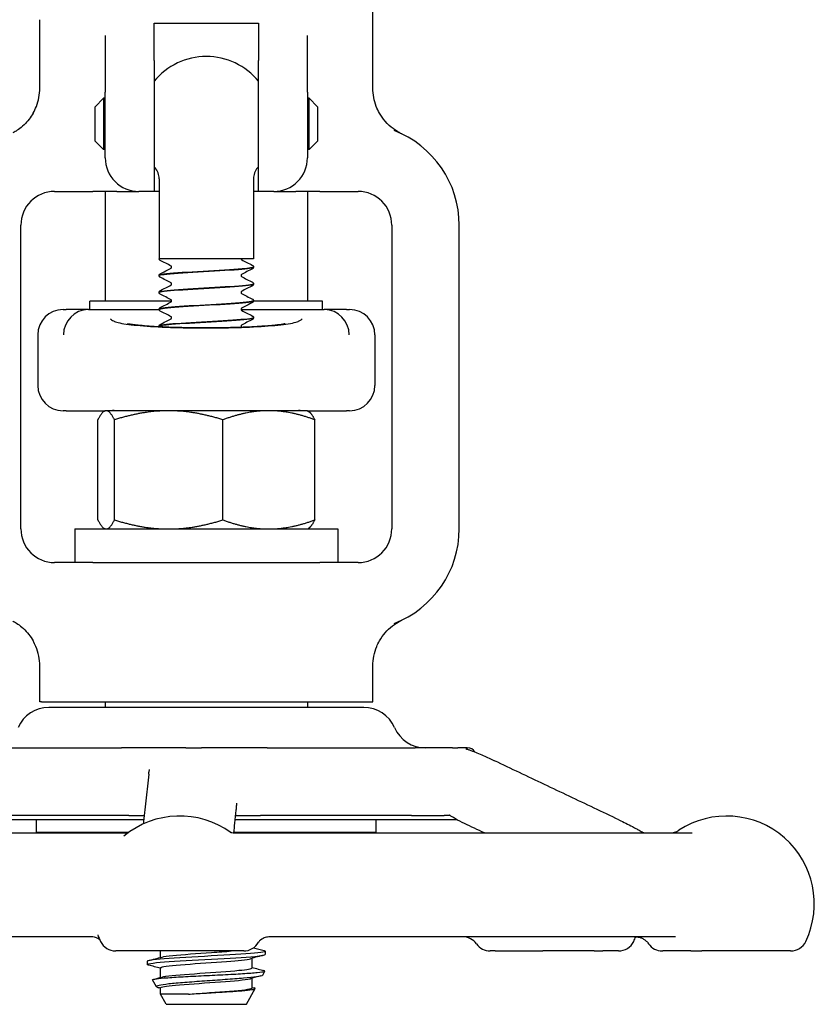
# Model space of a CAD drawing. Header units: inches. Extents: x 5 to 1128, y -85 to 748.
# Tile 640 of 656: x 658.09 to 661.03, y 575.55 to 579.2. Entities that reach past the tile are written whole.
import ezdxf

# ---------------------------------------------------------------- set-up
doc = ezdxf.new("R2010")
doc.units = ezdxf.units.IN
doc.header["$LTSCALE"] = 32
doc.header["$MEASUREMENT"] = 0
doc.layers.add('Visible (ANSI)', color=7, linetype='Continuous', lineweight=30)

msp = doc.modelspace()

# ---------------------------------------------------------------- linework, layer by layer
at = {"layer": 'Visible (ANSI)'}
for p, q in [((659.39813, 578.94732), (659.39813, 579.37455)), ((658.16313, 578.94732), (658.16313, 579.20103)), ((658.58688, 579.0497), (658.58688, 579.18785)), ((658.58688, 579.18785), (658.97438, 579.18785)), ((658.97438, 579.18785), (658.97438, 579.0497)), ((658.40563, 579.14189), (658.40563, 578.93224)), ((659.15563, 578.93224), (659.15563, 579.14189)), ((658.58688, 579.0497), (658.58688, 578.56478)), ((658.97438, 578.56478), (658.97438, 579.0497)), ((658.36813, 578.87853), (658.39938, 578.90978)), ((658.39938, 578.90978), (658.39938, 578.71978)), ((658.40563, 578.90978), (658.39938, 578.90978)), ((658.40563, 578.68978), (658.40563, 578.93224)), ((659.15563, 578.93224), (659.15563, 578.68978)), ((659.16188, 578.90978), (659.15563, 578.90978)), ((659.16188, 578.71978), (659.16188, 578.90978)), ((659.19313, 578.87853), (659.16188, 578.90978)), ((658.36813, 578.75103), (658.36813, 578.87853)), ((659.19313, 578.87853), (659.19313, 578.75103)), ((658.36813, 578.75103), (658.39938, 578.71978)), ((658.40563, 578.71978), (658.39938, 578.71978)), ((659.16188, 578.71978), (659.15563, 578.71978)), ((659.19313, 578.75103), (659.16188, 578.71978)), ((658.60563, 578.61168), (658.60563, 578.31478)), ((658.95563, 578.61168), (658.95563, 578.31478)), ((658.21813, 578.56478), (658.36005, 578.56478)), ((658.44898, 578.56478), (658.36005, 578.56478)), ((658.40563, 578.56478), (658.40563, 578.15853)), ((658.44898, 578.56478), (658.53063, 578.56478)), ((658.58688, 578.56478), (658.53063, 578.56478)), ((658.60563, 578.56478), (658.58688, 578.56478)), ((658.97438, 578.56478), (658.95563, 578.56478)), ((659.03063, 578.56478), (658.97438, 578.56478)), ((659.03063, 578.56478), (659.11228, 578.56478)), ((659.20122, 578.56478), (659.11228, 578.56478)), ((659.15563, 578.56478), (659.15563, 578.15853)), ((659.20122, 578.56478), (659.34313, 578.56478)), ((658.09313, 577.31478), (658.09313, 578.43978)), ((659.46813, 578.43978), (659.46813, 577.31478)), ((659.71813, 577.31478), (659.71813, 578.43978)), ((658.95563, 578.31478), (658.60563, 578.31478)), ((658.95563, 578.28484), (658.95563, 578.28422)), ((658.60563, 578.25356), (658.60563, 578.25293)), ((658.95563, 578.22227), (658.95563, 578.22165)), ((658.60563, 578.19099), (658.60563, 578.19037)), ((658.65189, 578.15853), (658.34938, 578.15853)), ((658.34938, 578.12728), (658.34938, 578.15853)), ((659.21188, 578.15853), (658.95558, 578.15853)), ((658.95563, 578.15971), (658.95563, 578.15909)), ((659.21188, 578.12728), (659.21188, 578.15853)), ((658.24938, 578.12728), (658.2608, 578.12728)), ((658.34351, 578.12728), (658.2608, 578.12728)), ((658.34351, 578.12728), (658.60568, 578.12728)), ((658.60563, 578.12843), (658.60563, 578.12781)), ((658.90938, 578.12728), (659.21776, 578.12728)), ((658.95563, 578.09715), (658.95563, 578.09653)), ((659.30046, 578.12728), (659.21776, 578.12728)), ((659.30046, 578.12728), (659.31188, 578.12728)), ((658.60563, 578.06587), (658.60563, 578.06525)), ((658.15563, 578.03353), (658.15563, 577.84603)), ((659.40563, 578.03353), (659.40563, 577.84603)), ((658.2608, 577.75228), (658.24938, 577.75228)), ((658.2608, 577.75228), (658.40563, 577.75228)), ((658.40563, 577.75228), (658.40182, 577.75008)), ((658.40941, 577.75228), (658.40563, 577.75228)), ((658.64097, 577.75228), (658.40941, 577.75228)), ((658.43904, 577.75267), (659.12222, 577.75267)), ((658.60563, 577.75267), (658.60563, 577.75243)), ((659.01219, 577.75228), (658.64097, 577.75228)), ((659.15563, 577.75228), (659.01219, 577.75228)), ((659.15563, 577.75228), (659.30046, 577.75228)), ((659.15563, 577.75228), (659.15944, 577.75008)), ((659.31188, 577.75228), (659.30046, 577.75228)), ((658.37877, 577.34777), (658.37877, 577.71879)), ((658.44004, 577.34777), (658.44004, 577.71879)), ((658.8419, 577.34777), (658.8419, 577.71879)), ((659.18249, 577.34777), (659.18249, 577.71879)), ((658.29313, 577.31478), (658.40477, 577.31478)), ((658.29313, 577.31478), (658.29313, 577.18978)), ((658.40563, 577.31428), (658.40182, 577.31648)), ((658.40563, 577.31428), (658.40941, 577.31428)), ((658.40941, 577.31428), (658.64097, 577.31428)), ((658.64097, 577.31428), (659.01219, 577.31428)), ((659.01219, 577.31428), (659.15563, 577.31428)), ((659.15563, 577.31428), (659.15944, 577.31648)), ((659.1565, 577.31478), (659.26813, 577.31478)), ((659.26813, 577.31478), (659.26813, 577.18978)), ((658.36005, 577.18978), (658.21813, 577.18978)), ((658.36005, 577.18978), (659.20122, 577.18978)), ((659.34313, 577.18978), (659.20122, 577.18978)), ((658.16313, 576.67328), (658.16313, 576.80724)), ((659.39813, 576.67328), (659.39813, 576.80724)), ((658.16959, 576.67328), (658.16313, 576.67328)), ((658.16959, 576.67328), (658.17722, 576.67328)), ((658.17722, 576.67328), (659.38404, 576.67328)), ((658.40563, 576.67328), (658.40563, 576.65328)), ((659.15563, 576.67328), (659.15563, 576.65328)), ((659.38404, 576.67328), (659.39168, 576.67328)), ((659.39168, 576.67328), (659.39813, 576.67328)), ((659.36396, 576.65328), (658.19733, 576.65328)), ((657.95449, 576.50328), (658.46578, 576.50328)), ((658.70414, 576.50328), (658.46578, 576.50328)), ((658.70414, 576.50328), (658.76277, 576.50328)), ((659.0065, 576.50328), (658.76277, 576.50328)), ((659.0065, 576.50328), (659.55465, 576.50328)), ((659.69259, 576.50328), (659.55465, 576.50328)), ((659.69259, 576.50328), (659.71338, 576.50328)), ((659.74637, 576.50328), (659.71338, 576.50328)), ((659.74637, 576.50328), (659.74938, 576.50328)), ((657.84313, 576.23765), (658.54903, 576.23765)), ((658.49353, 576.25328), (657.97161, 576.25328)), ((658.49353, 576.25328), (657.97161, 576.25328)), ((658.15071, 576.19041), (658.15071, 576.23765)), ((658.49353, 576.25328), (658.55072, 576.25328)), ((658.88672, 576.23765), (659.70926, 576.23765)), ((658.88839, 576.25328), (658.98114, 576.25328)), ((659.54069, 576.25328), (658.98114, 576.25328)), ((659.54069, 576.25328), (658.98114, 576.25328)), ((659.41055, 576.19041), (659.41055, 576.23765)), ((659.54069, 576.25328), (659.662, 576.25328)), ((656.90213, 576.18828), (658.48283, 576.18828)), ((658.15071, 576.19041), (658.49331, 576.19041)), ((658.43688, 576.19041), (658.43688, 576.18978)), ((658.49242, 576.18978), (658.43688, 576.18978)), ((658.45139, 576.18828), (658.45427, 576.18978)), ((659.12438, 576.18978), (658.88156, 576.18978)), ((658.88162, 576.19041), (659.41055, 576.19041)), ((658.88688, 576.18828), (660.58153, 576.18828)), ((659.10548, 576.18978), (659.1026, 576.18828)), ((659.12438, 576.19041), (659.12438, 576.18978)), ((658.35451, 575.80328), (656.95286, 575.80328)), ((660.51956, 575.80328), (659.01685, 575.80328)), ((658.91913, 575.75078), (658.4448, 575.75078)), ((658.61063, 575.72697), (658.61063, 575.75078)), ((658.91913, 575.75078), (658.91921, 575.75078)), ((658.99938, 575.74989), (658.99938, 575.73803)), ((659.85166, 575.75078), (659.83271, 575.75078)), ((659.85166, 575.75078), (660.02801, 575.75078)), ((660.21864, 575.75078), (660.02801, 575.75078)), ((660.21864, 575.75078), (660.25049, 575.75078)), ((660.30854, 575.75078), (660.25049, 575.75078)), ((660.4711, 575.75078), (660.47285, 575.75078)), ((660.57635, 575.75078), (660.47285, 575.75078)), ((660.57635, 575.75078), (660.61696, 575.75078)), ((660.94662, 575.75078), (660.61696, 575.75078)), ((658.56188, 575.71282), (658.56188, 575.70096)), ((658.61063, 575.65283), (658.61063, 575.68836)), ((658.95063, 575.68836), (658.95063, 575.72389)), ((658.98956, 575.66135), (658.99775, 575.67617)), ((658.59562, 575.6181), (658.58144, 575.64374)), ((658.95063, 575.61422), (658.95063, 575.64975)), ((658.61063, 575.59095), (658.61063, 575.61422)), ((658.71428, 575.59095), (658.61063, 575.59095)), ((658.63146, 575.55328), (658.61063, 575.59095)), ((658.9298, 575.55328), (658.96189, 575.6113)), ((658.63146, 575.55328), (658.9298, 575.55328))]:
    msp.add_line(p, q, dxfattribs=at)
for centre, radius, start, end in [((658.78063, 578.81478), 0.25, 39.19497, 140.80503), ((659.34313, 578.43978), 0.375, 0, 69.10429), ((658.53063, 578.68978), 0.125, 180, 270), ((659.03063, 578.68978), 0.125, 270, 0), ((658.78063, 578.81478), 0.25, 219.19497, 220.5358), ((658.54313, 578.61168), 0.0625, 0, 40.5358), ((659.01813, 578.61168), 0.0625, 139.4642, 180), ((658.78063, 578.81478), 0.25, 319.4642, 320.80503), ((658.21813, 578.43978), 0.125, 90, 180), ((659.34313, 578.43978), 0.125, 0, 90), ((658.24938, 578.03353), 0.09375, 90, 180), ((659.31188, 578.03353), 0.09375, 0, 90), ((658.24938, 577.84603), 0.09375, 180, 270), ((659.31188, 577.84603), 0.09375, 270, 0), ((658.21813, 577.31478), 0.125, 180, 270), ((659.34313, 577.31478), 0.125, 270, 0), ((659.34313, 577.31478), 0.375, 290.89571, 0), ((658.19726, 576.52828), 0.125, 90, 156.42182), ((659.364, 576.52828), 0.125, 23.57818, 90), ((659.59313, 576.62828), 0.125, 203.57818, 270), ((659.74938, 576.47203), 0.03125, 30.66159, 90), ((658.68197, 575.92578), 0.325, 54.08441, 129.50864), ((660.70945, 575.92578), 0.325, 334.62307, 122.99589), ((660.49843, 576.25078), 0.0625, 270, 302.99589), ((658.68197, 575.92578), 0.325, 200.67071, 205.37693), ((659.73088, 575.74078), 0.0625, 35.45054, 90), ((660.07137, 575.92578), 0.325, 334.62307, 337.8564), ((658.4448, 575.81328), 0.0625, 205.37693, 270), ((658.91921, 575.81328), 0.0625, 270, 331.08084), ((659.83271, 575.81328), 0.0625, 215.45054, 270), ((660.30854, 575.81328), 0.0625, 270, 334.62307), ((660.4711, 575.81328), 0.0625, 214.46729, 270), ((660.94662, 575.81328), 0.0625, 270, 334.62307)]:
    msp.add_arc(centre, radius, start, end, dxfattribs=at)
for centre, major_axis, ratio, start_param, end_param in [((658.34264, 578.03353), (-0.01834, -0.09202), 0.976791, 3.3518573, 4.9046798), ((658.56934, 578.03353), (-0.24503, 0.08795), 0.1325254, 5.9294735, 5.9474474), ((658.99193, 578.03353), (0.24503, 0.08795), 0.1325254, 0.3357379, 0.3537118), ((659.21862, 578.03353), (-0.01834, 0.09202), 0.976791, 4.5200982, 6.0729206)]:
    msp.add_ellipse(centre, major_axis=major_axis, ratio=ratio, start_param=start_param, end_param=end_param, dxfattribs=at)
for points, knots in [([(658.13873, 578.85483), (658.14329, 578.86287), (658.14726, 578.87124), (658.15888, 578.90141), (658.16313, 578.92427), (658.16313, 578.94732)], [0.29103261, 0.29103261, 0.29103261, 0.29103261, 0.36171436, 0.36171436, 0.53738428, 0.53738428, 0.53738428, 0.53738428]), ([(659.42253, 578.85483), (659.41798, 578.86287), (659.41401, 578.87124), (659.40238, 578.90141), (659.39813, 578.92427), (659.39813, 578.94732)], [0.29103261, 0.29103261, 0.29103261, 0.29103261, 0.36171436, 0.36171436, 0.53738428, 0.53738428, 0.53738428, 0.53738428]), ([(658.13873, 578.85483), (658.12964, 578.8388), (658.11823, 578.8242), (658.09027, 578.79758), (658.07653, 578.78901), (658.06659, 578.78335), (658.065, 578.78249), (658.06371, 578.7818)], [0, 0, 0, 0, 0.14044728, 0.14044728, 0.29472543, 0.29472543, 0.32889511, 0.32889511, 0.32889511, 0.32889511]), ([(659.49755, 578.7818), (659.4966, 578.78231), (659.49566, 578.78282), (659.48508, 578.78866), (659.46358, 578.80152), (659.4353, 578.83464), (659.42843, 578.84444), (659.42253, 578.85483)], [0.01027275, 0.01027275, 0.01027275, 0.01027275, 0.01655356, 0.01655356, 0.11390533, 0.11390533, 0.15067112, 0.15067112, 0.15067112, 0.15067112]), ([(659.5048, 578.77814), (659.50471, 578.77819), (659.50461, 578.77823), (659.50213, 578.77942), (659.49981, 578.7806), (659.49755, 578.7818)], [-0.369912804, -0.369912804, -0.369912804, -0.369912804, -0.369497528, -0.369497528, -0.358790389, -0.358790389, -0.358790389, -0.358790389]), ([(658.60984, 578.30946), (658.60917, 578.30982), (658.60846, 578.31024), (658.6073, 578.31138), (658.60688, 578.31187), (658.60615, 578.31312), (658.60584, 578.31392), (658.6057, 578.31478)], [0, 0, 0, 0, 0.023435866, 0.023435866, 0.035520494, 0.035520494, 0.047958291, 0.047958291, 0.047958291, 0.047958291]), ([(658.9094, 578.31478), (658.90963, 578.31368), (658.91019, 578.31289), (658.91088, 578.31215), (658.91107, 578.31205), (658.91112, 578.31202), (658.91112, 578.31202), (658.91112, 578.31202)], [0, 0, 0, 0, 0.019585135, 0.019585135, 0.03717489, 0.03717489, 0.039574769, 0.039574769, 0.039574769, 0.039574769]), ([(658.60597, 578.25291), (658.6059, 578.25447), (658.61209, 578.25604), (658.62453, 578.2576), (658.649, 578.26068), (658.69704, 578.26376), (658.75035, 578.26684), (658.80345, 578.26991), (658.86053, 578.27298), (658.89996, 578.27605), (658.93497, 578.27877), (658.95536, 578.28149), (658.95559, 578.28422)], [94.2450706, 94.2450706, 94.2450706, 94.2450706, 94.7168163, 94.7168163, 94.7168163, 95.6446581, 95.6446581, 95.6446581, 96.5689115, 96.5689115, 96.5689115, 97.3893723, 97.3893723, 97.3893723, 97.3893723]), ([(658.95547, 578.28486), (658.95532, 578.28249), (658.94036, 578.28012), (658.91312, 578.27775), (658.8777, 578.27466), (658.8224, 578.27158), (658.76833, 578.2685), (658.71428, 578.26541), (658.66276, 578.26233), (658.63345, 578.25925), (658.61541, 578.25735), (658.60605, 578.25545), (658.60593, 578.25356)], [-103.6752666, -103.6752666, -103.6752666, -103.6752666, -102.9605503, -102.9605503, -102.9605503, -102.0313957, -102.0313957, -102.0313957, -101.1024988, -101.1024988, -101.1024988, -100.5309649, -100.5309649, -100.5309649, -100.5309649]), ([(658.65197, 578.28453), (658.65197, 578.28573), (658.65147, 578.28685), (658.65067, 578.28793), (658.65039, 578.28814), (658.65018, 578.28829), (658.65015, 578.28831), (658.65015, 578.28831)], [0, 0, 0, 0, 0.02017106, 0.02017106, 0.036592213, 0.036592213, 0.045399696, 0.045399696, 0.045399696, 0.045399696]), ([(658.65017, 578.28075), (658.65024, 578.28079), (658.65041, 578.2809), (658.65092, 578.28144), (658.65123, 578.28182), (658.65176, 578.28296), (658.65197, 578.28374), (658.65197, 578.28453)], [0.008751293, 0.008751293, 0.008751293, 0.008751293, 0.024017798, 0.024017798, 0.03673453, 0.03673453, 0.049915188, 0.049915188, 0.049915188, 0.049915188]), ([(658.95142, 578.29087), (658.95214, 578.29049), (658.9529, 578.29004), (658.95414, 578.28876), (658.95458, 578.28819), (658.95532, 578.28674), (658.95559, 578.28581), (658.95563, 578.28486)], [0, 0, 0, 0, 0.024898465, 0.024898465, 0.037820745, 0.037820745, 0.051208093, 0.051208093, 0.051208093, 0.051208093]), ([(658.95563, 578.28419), (658.95557, 578.28291), (658.95509, 578.28171), (658.95399, 578.28005), (658.9534, 578.27951), (658.95236, 578.2787), (658.95188, 578.27842), (658.95142, 578.27818)], [0, 0, 0, 0, 0.017960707, 0.017960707, 0.035135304, 0.035135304, 0.051182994, 0.051182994, 0.051182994, 0.051182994]), ([(658.60563, 578.25358), (658.60569, 578.25486), (658.60617, 578.25606), (658.60727, 578.25772), (658.60787, 578.25826), (658.60891, 578.25907), (658.60938, 578.25935), (658.60984, 578.25959)], [0, 0, 0, 0, 0.017960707, 0.017960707, 0.035135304, 0.035135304, 0.051182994, 0.051182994, 0.051182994, 0.051182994]), ([(658.60984, 578.2469), (658.60913, 578.24728), (658.60837, 578.24773), (658.60712, 578.24901), (658.60668, 578.24958), (658.60595, 578.25103), (658.60568, 578.25196), (658.60563, 578.25291)], [0, 0, 0, 0, 0.024898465, 0.024898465, 0.037820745, 0.037820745, 0.051208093, 0.051208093, 0.051208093, 0.051208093]), ([(658.91111, 578.25703), (658.91108, 578.25701), (658.9109, 578.25691), (658.91035, 578.25633), (658.91004, 578.25595), (658.9095, 578.25481), (658.9093, 578.25403), (658.9093, 578.25324)], [0.006616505, 0.006616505, 0.006616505, 0.006616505, 0.024017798, 0.024017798, 0.03673453, 0.03673453, 0.049915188, 0.049915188, 0.049915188, 0.049915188]), ([(658.9093, 578.25324), (658.9093, 578.25204), (658.9098, 578.25092), (658.91059, 578.24984), (658.91088, 578.24963), (658.91108, 578.24948), (658.91112, 578.24946), (658.91112, 578.24946)], [0, 0, 0, 0, 0.02017106, 0.02017106, 0.036592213, 0.036592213, 0.045399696, 0.045399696, 0.045399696, 0.045399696]), ([(658.60583, 578.19034), (658.60571, 578.19114), (658.60725, 578.19194), (658.61054, 578.19274), (658.6233, 578.19582), (658.66201, 578.19891), (658.71187, 578.20199), (658.76163, 578.20507), (658.8213, 578.20815), (658.86815, 578.21123), (658.91491, 578.2143), (658.9478, 578.21737), (658.95434, 578.22044), (658.9552, 578.22085), (658.9556, 578.22125), (658.95557, 578.22165)], [87.9618853, 87.9618853, 87.9618853, 87.9618853, 88.2020629, 88.2020629, 88.2020629, 89.131595, 89.131595, 89.131595, 90.0591077, 90.0591077, 90.0591077, 90.9847722, 90.9847722, 90.9847722, 91.106187, 91.106187, 91.106187, 91.106187]), ([(658.95563, 578.2223), (658.95563, 578.22229), (658.95563, 578.22228), (658.95563, 578.22227), (658.95564, 578.2192), (658.92889, 578.21612), (658.88559, 578.21304), (658.8423, 578.20996), (658.78349, 578.20688), (658.73157, 578.2038), (658.67965, 578.20073), (658.63584, 578.19765), (658.61682, 578.19457), (658.60944, 578.19338), (658.60586, 578.19219), (658.60593, 578.19099)], [-97.3920813, -97.3920813, -97.3920813, -97.3920813, -97.3894346, -97.3894346, -97.3894346, -96.461786, -96.461786, -96.461786, -95.5343789, -95.5343789, -95.5343789, -94.6072107, -94.6072107, -94.6072107, -94.2477796, -94.2477796, -94.2477796, -94.2477796]), ([(658.65197, 578.22196), (658.65197, 578.22317), (658.65147, 578.22429), (658.65067, 578.22537), (658.65039, 578.22558), (658.65018, 578.22573), (658.65015, 578.22575), (658.65015, 578.22575)], [0, 0, 0, 0, 0.02017106, 0.02017106, 0.036592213, 0.036592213, 0.045399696, 0.045399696, 0.045399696, 0.045399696]), ([(658.65017, 578.21819), (658.65024, 578.21823), (658.65041, 578.21834), (658.65092, 578.21887), (658.65123, 578.21926), (658.65176, 578.2204), (658.65197, 578.22117), (658.65197, 578.22196)], [0.008751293, 0.008751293, 0.008751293, 0.008751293, 0.024017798, 0.024017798, 0.03673453, 0.03673453, 0.049915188, 0.049915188, 0.049915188, 0.049915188]), ([(658.95142, 578.22831), (658.95214, 578.22793), (658.9529, 578.22748), (658.95414, 578.22619), (658.95458, 578.22563), (658.95532, 578.22417), (658.95559, 578.22325), (658.95563, 578.2223)], [0, 0, 0, 0, 0.024898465, 0.024898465, 0.037820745, 0.037820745, 0.051208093, 0.051208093, 0.051208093, 0.051208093]), ([(658.95563, 578.22163), (658.95557, 578.22035), (658.95509, 578.21915), (658.95399, 578.21749), (658.9534, 578.21694), (658.95236, 578.21614), (658.95188, 578.21586), (658.95142, 578.21562)], [0, 0, 0, 0, 0.017960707, 0.017960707, 0.035135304, 0.035135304, 0.051182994, 0.051182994, 0.051182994, 0.051182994]), ([(658.60563, 578.19102), (658.60569, 578.1923), (658.60617, 578.1935), (658.60727, 578.19515), (658.60787, 578.1957), (658.60891, 578.1965), (658.60938, 578.19678), (658.60984, 578.19703)], [0, 0, 0, 0, 0.017960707, 0.017960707, 0.035135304, 0.035135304, 0.051182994, 0.051182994, 0.051182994, 0.051182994]), ([(658.60984, 578.18434), (658.60913, 578.18471), (658.60837, 578.18517), (658.60712, 578.18645), (658.60668, 578.18701), (658.60595, 578.18847), (658.60568, 578.18939), (658.60563, 578.19034)], [0, 0, 0, 0, 0.024898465, 0.024898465, 0.037820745, 0.037820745, 0.051208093, 0.051208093, 0.051208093, 0.051208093]), ([(658.91111, 578.19447), (658.91108, 578.19445), (658.9109, 578.19435), (658.91035, 578.19377), (658.91004, 578.19339), (658.9095, 578.19225), (658.9093, 578.19147), (658.9093, 578.19068)], [0.006616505, 0.006616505, 0.006616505, 0.006616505, 0.024017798, 0.024017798, 0.03673453, 0.03673453, 0.049915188, 0.049915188, 0.049915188, 0.049915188]), ([(658.9093, 578.19068), (658.9093, 578.18948), (658.9098, 578.18835), (658.91059, 578.18728), (658.91088, 578.18706), (658.91108, 578.18691), (658.91112, 578.18689), (658.91112, 578.18689)], [0, 0, 0, 0, 0.02017106, 0.02017106, 0.036592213, 0.036592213, 0.045399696, 0.045399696, 0.045399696, 0.045399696]), ([(658.60564, 578.12778), (658.60563, 578.12787), (658.60564, 578.12795), (658.60568, 578.12803), (658.60689, 578.1311), (658.63459, 578.13417), (658.67831, 578.13723), (658.722, 578.1403), (658.78065, 578.14336), (658.83211, 578.14642), (658.88353, 578.14948), (658.92658, 578.15254), (658.94503, 578.15561), (658.95203, 578.15677), (658.95542, 578.15793), (658.95535, 578.15909)], [81.6787, 81.6787, 81.6787, 81.6787, 81.7038978, 81.7038978, 81.7038978, 82.6277161, 82.6277161, 82.6277161, 83.5507651, 83.5507651, 83.5507651, 84.4730857, 84.4730857, 84.4730857, 84.8230016, 84.8230016, 84.8230016, 84.8230016]), ([(658.60563, 578.12846), (658.60569, 578.12973), (658.60617, 578.13093), (658.60727, 578.13259), (658.60787, 578.13314), (658.60891, 578.13394), (658.60938, 578.13422), (658.60984, 578.13446)], [0, 0, 0, 0, 0.017960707, 0.017960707, 0.035135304, 0.035135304, 0.051182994, 0.051182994, 0.051182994, 0.051182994]), ([(658.95548, 578.15974), (658.95558, 578.15905), (658.95443, 578.15836), (658.95196, 578.15767), (658.94094, 578.15459), (658.90397, 578.15152), (658.85509, 578.14845), (658.80622, 578.14537), (658.74659, 578.1423), (658.69884, 578.13923), (658.65111, 578.13616), (658.61638, 578.13308), (658.60784, 578.13001), (658.60637, 578.12948), (658.60568, 578.12896), (658.60574, 578.12843)], [-91.108896, -91.108896, -91.108896, -91.108896, -90.9008742, -90.9008742, -90.9008742, -89.9748609, -89.9748609, -89.9748609, -89.0490707, -89.0490707, -89.0490707, -88.1235008, -88.1235008, -88.1235008, -87.9645943, -87.9645943, -87.9645943, -87.9645943]), ([(658.65197, 578.1594), (658.65197, 578.16061), (658.65147, 578.16173), (658.65067, 578.1628), (658.65039, 578.16302), (658.65018, 578.16317), (658.65015, 578.16319), (658.65015, 578.16319)], [0, 0, 0, 0, 0.02017106, 0.02017106, 0.036592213, 0.036592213, 0.045399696, 0.045399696, 0.045399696, 0.045399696]), ([(658.65017, 578.15563), (658.65024, 578.15566), (658.65041, 578.15578), (658.65092, 578.15631), (658.65123, 578.1567), (658.65176, 578.15783), (658.65197, 578.15861), (658.65197, 578.1594)], [0.008751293, 0.008751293, 0.008751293, 0.008751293, 0.024017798, 0.024017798, 0.03673453, 0.03673453, 0.049915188, 0.049915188, 0.049915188, 0.049915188]), ([(658.91111, 578.1319), (658.91108, 578.13188), (658.9109, 578.13178), (658.91035, 578.13121), (658.91004, 578.13082), (658.9095, 578.12969), (658.9093, 578.12891), (658.9093, 578.12812)], [0.006616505, 0.006616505, 0.006616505, 0.006616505, 0.024017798, 0.024017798, 0.03673453, 0.03673453, 0.049915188, 0.049915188, 0.049915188, 0.049915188]), ([(658.95142, 578.16574), (658.95214, 578.16537), (658.9529, 578.16492), (658.95414, 578.16363), (658.95458, 578.16307), (658.95532, 578.16161), (658.95559, 578.16069), (658.95563, 578.15974)], [0, 0, 0, 0, 0.024898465, 0.024898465, 0.037820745, 0.037820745, 0.051208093, 0.051208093, 0.051208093, 0.051208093]), ([(658.95563, 578.15906), (658.95557, 578.15779), (658.95509, 578.15659), (658.95399, 578.15493), (658.9534, 578.15438), (658.95236, 578.15358), (658.95188, 578.1533), (658.95142, 578.15306)], [0, 0, 0, 0, 0.017960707, 0.017960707, 0.035135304, 0.035135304, 0.051182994, 0.051182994, 0.051182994, 0.051182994]), ([(658.60984, 578.12178), (658.60913, 578.12215), (658.60837, 578.1226), (658.60712, 578.12389), (658.60668, 578.12445), (658.60595, 578.12591), (658.60568, 578.12683), (658.60563, 578.12778)], [0, 0, 0, 0, 0.024898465, 0.024898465, 0.037820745, 0.037820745, 0.051208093, 0.051208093, 0.051208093, 0.051208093]), ([(658.95532, 578.09718), (658.95543, 578.09584), (658.95098, 578.09451), (658.94184, 578.09317), (658.92086, 578.0901), (658.87566, 578.08703), (658.82336, 578.08396), (658.77108, 578.0809), (658.71292, 578.07783), (658.67092, 578.07476), (658.63033, 578.0718), (658.60573, 578.06883), (658.60564, 578.06587)], [-84.8257107, -84.8257107, -84.8257107, -84.8257107, -84.4233738, -84.4233738, -84.4233738, -83.4988671, -83.4988671, -83.4988671, -82.5745653, -82.5745653, -82.5745653, -81.681409, -81.681409, -81.681409, -81.681409]), ([(658.60576, 578.06522), (658.60591, 578.0677), (658.62239, 578.07018), (658.65191, 578.07266), (658.68863, 578.07574), (658.74467, 578.07883), (658.79859, 578.08191), (658.85245, 578.08499), (658.90293, 578.08807), (658.93076, 578.09115), (658.94694, 578.09295), (658.95524, 578.09474), (658.95532, 578.09653)], [75.3955147, 75.3955147, 75.3955147, 75.3955147, 76.1425075, 76.1425075, 76.1425075, 77.0718173, 77.0718173, 77.0718173, 78.0001054, 78.0001054, 78.0001054, 78.5398163, 78.5398163, 78.5398163, 78.5398163]), ([(658.65197, 578.09684), (658.65197, 578.09805), (658.65147, 578.09917), (658.65067, 578.10024), (658.65039, 578.10046), (658.65018, 578.10061), (658.65015, 578.10063), (658.65015, 578.10063)], [0, 0, 0, 0, 0.02017106, 0.02017106, 0.036592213, 0.036592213, 0.045399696, 0.045399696, 0.045399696, 0.045399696]), ([(658.65017, 578.09306), (658.65024, 578.0931), (658.65041, 578.09321), (658.65092, 578.09375), (658.65123, 578.09413), (658.65176, 578.09527), (658.65197, 578.09605), (658.65197, 578.09684)], [0.008751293, 0.008751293, 0.008751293, 0.008751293, 0.024017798, 0.024017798, 0.03673453, 0.03673453, 0.049915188, 0.049915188, 0.049915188, 0.049915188]), ([(658.9093, 578.12812), (658.9093, 578.12691), (658.9098, 578.12579), (658.91059, 578.12472), (658.91088, 578.1245), (658.91108, 578.12435), (658.91112, 578.12433), (658.91112, 578.12433)], [0, 0, 0, 0, 0.02017106, 0.02017106, 0.036592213, 0.036592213, 0.045399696, 0.045399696, 0.045399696, 0.045399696]), ([(658.95142, 578.10318), (658.95214, 578.10281), (658.9529, 578.10235), (658.95414, 578.10107), (658.95458, 578.10051), (658.95532, 578.09905), (658.95559, 578.09813), (658.95563, 578.09718)], [0, 0, 0, 0, 0.024898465, 0.024898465, 0.037820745, 0.037820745, 0.051208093, 0.051208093, 0.051208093, 0.051208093]), ([(658.95563, 578.0965), (658.95557, 578.09522), (658.95509, 578.09402), (658.95399, 578.09237), (658.9534, 578.09182), (658.95236, 578.09102), (658.95188, 578.09074), (658.95142, 578.09049)], [0, 0, 0, 0, 0.017960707, 0.017960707, 0.035135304, 0.035135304, 0.051182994, 0.051182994, 0.051182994, 0.051182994]), ([(658.42515, 578.09267), (658.4252, 578.09261), (658.42525, 578.09256), (658.42571, 578.09205), (658.42617, 578.0916), (658.42838, 578.08958), (658.43062, 578.08798), (658.43507, 578.08548), (658.43693, 578.08455), (658.43947, 578.08344), (658.43996, 578.08322), (658.44046, 578.08301)], [-0.00483264, -0.00483264, -0.00483264, -0.00483264, 0, 0, 0.03929975, 0.03929975, 0.17286172, 0.17286172, 0.25278744, 0.25278744, 0.27153158, 0.27153158, 0.27153158, 0.27153158]), ([(658.44046, 578.08301), (658.44971, 578.07916), (658.46747, 578.0755), (658.51806, 578.06898), (658.5504, 578.06619), (658.62553, 578.06184), (658.66761, 578.06032), (658.75605, 578.05877), (658.80158, 578.05875), (658.89014, 578.06022), (658.93234, 578.0617), (659.00791, 578.06597), (659.04055, 578.06873), (659.09273, 578.07528), (659.11128, 578.07904), (659.1208, 578.08301)], [0, 0, 0, 0, 0.344205, 0.344205, 0.6883035, 0.6883035, 1.0322227, 1.0322227, 1.3758839, 1.3758839, 1.7193458, 1.7193458, 2.0628667, 2.0628667, 2.4173808, 2.4173808, 2.4173808, 2.4173808]), ([(659.07306, 578.07438), (659.07306, 578.07438), (659.07291, 578.07435), (659.07152, 578.07405), (659.06835, 578.07344), (659.05705, 578.07168), (659.04723, 578.07041), (659.01963, 578.06755), (659.0004, 578.06598), (658.9533, 578.06302), (658.92473, 578.06171), (658.86257, 578.05979), (658.82806, 578.05921), (658.7588, 578.05898), (658.72376, 578.05933), (658.65705, 578.06093), (658.62583, 578.06214), (658.5708, 578.06522), (658.54711, 578.06704), (658.51198, 578.07059), (658.49906, 578.07239), (658.49039, 578.07392), (658.48896, 578.07422), (658.48828, 578.07436), (658.48821, 578.07438), (658.48821, 578.07438)], [-3.9197905, -3.9197905, -3.9197905, -3.9197905, -3.8923457, -3.8923457, -3.779618, -3.779618, -3.6122028, -3.6122028, -3.3893232, -3.3893232, -3.1324583, -3.1324583, -2.8590136, -2.8590136, -2.5819763, -2.5819763, -2.308624, -2.308624, -2.0477624, -2.0477624, -1.8214592, -1.8214592, -1.7487926, -1.7487926, -1.7289388, -1.7289388, -1.7289388, -1.7289388]), ([(658.60563, 578.06589), (658.60569, 578.06717), (658.60617, 578.06837), (658.60727, 578.07003), (658.60787, 578.07058), (658.60891, 578.07138), (658.60938, 578.07166), (658.60984, 578.0719)], [0, 0, 0, 0, 0.017960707, 0.017960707, 0.035135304, 0.035135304, 0.051182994, 0.051182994, 0.051182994, 0.051182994]), ([(658.91111, 578.06934), (658.91108, 578.06932), (658.9109, 578.06922), (658.91035, 578.06865), (658.91004, 578.06826), (658.9095, 578.06712), (658.9093, 578.06635), (658.9093, 578.06556)], [0.006616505, 0.006616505, 0.006616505, 0.006616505, 0.024017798, 0.024017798, 0.03673453, 0.03673453, 0.049915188, 0.049915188, 0.049915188, 0.049915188]), ([(658.9093, 578.06556), (658.9093, 578.06435), (658.9098, 578.06323), (658.91059, 578.06215), (658.91088, 578.06194), (658.91108, 578.06179), (658.91112, 578.06177), (658.91112, 578.06177)], [0, 0, 0, 0, 0.02017106, 0.02017106, 0.036592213, 0.036592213, 0.045399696, 0.045399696, 0.045399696, 0.045399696]), ([(659.1208, 578.08301), (659.1213, 578.08322), (659.1218, 578.08343), (659.12434, 578.08455), (659.12621, 578.08548), (659.13064, 578.08797), (659.13286, 578.08956), (659.13508, 578.09158), (659.13554, 578.09204), (659.13601, 578.09256), (659.13606, 578.09261), (659.13611, 578.09267)], [0.05166308, 0.05166308, 0.05166308, 0.05166308, 0.07036558, 0.07036558, 0.15060424, 0.15060424, 0.28322209, 0.28322209, 0.32342002, 0.32342002, 0.3282584, 0.3282584, 0.3282584, 0.3282584]), ([(658.43904, 577.75267), (658.43075, 577.75267), (658.42534, 577.75229), (658.42261, 577.75228), (658.42259, 577.75228), (658.42257, 577.75228)], [0.0481126, 0.0481126, 0.0481126, 0.0481126, 0.35549776, 0.35549776, 0.35797029, 0.35797029, 0.35797029, 0.35797029]), ([(659.1387, 577.75228), (659.13868, 577.75228), (659.13866, 577.75228), (659.13592, 577.75229), (659.13052, 577.75267), (659.12222, 577.75267)], [-0.00244603, -0.00244603, -0.00244603, -0.00244603, 0, 0, 0.30409051, 0.30409051, 0.30409051, 0.30409051]), ([(658.06371, 576.97276), (658.06456, 576.97231), (658.06538, 576.97186), (658.07343, 576.96744), (658.08743, 576.95916), (658.1169, 576.93205), (658.12911, 576.9167), (658.13873, 576.89973)], [0.01028684, 0.01028684, 0.01028684, 0.01028684, 0.01590204, 0.01590204, 0.08584187, 0.08584187, 0.15193376, 0.15193376, 0.15193376, 0.15193376]), ([(659.42253, 576.89973), (659.42866, 576.91054), (659.43585, 576.92071), (659.45193, 576.93924), (659.46072, 576.94759), (659.48123, 576.96361), (659.49083, 576.96912), (659.49666, 576.97228), (659.4971, 576.97252), (659.49755, 576.97276)], [0, 0, 0, 0, 0.09469213, 0.09469213, 0.18700728, 0.18700728, 0.29404594, 0.29404594, 0.30156032, 0.30156032, 0.30156032, 0.30156032]), ([(659.49755, 576.97276), (659.49981, 576.97396), (659.50213, 576.97514), (659.50461, 576.97633), (659.50471, 576.97637), (659.5048, 576.97642)], [-0.020804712, -0.020804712, -0.020804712, -0.020804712, 0, 0, 0.000806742, 0.000806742, 0.000806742, 0.000806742]), ([(658.16313, 576.80724), (658.16313, 576.83165), (658.15836, 576.85583), (658.14609, 576.88575), (658.14262, 576.89287), (658.13873, 576.89973)], [0, 0, 0, 0, 0.18604443, 0.18604443, 0.24640289, 0.24640289, 0.24640289, 0.24640289]), ([(659.39813, 576.80724), (659.39813, 576.83165), (659.4029, 576.85583), (659.41518, 576.88575), (659.41864, 576.89287), (659.42253, 576.89973)], [0, 0, 0, 0, 0.18604443, 0.18604443, 0.24640289, 0.24640289, 0.24640289, 0.24640289]), ([(659.74254, 576.49977), (659.74254, 576.49977), (659.74257, 576.49976), (659.74277, 576.49971), (659.74289, 576.49968), (659.74319, 576.49959), (659.74332, 576.49956), (659.74363, 576.49947), (659.74382, 576.49942), (659.74425, 576.4993), (659.74449, 576.49924), (659.74521, 576.49904), (659.74571, 576.49889), (659.74807, 576.49822), (659.74976, 576.4977), (659.75483, 576.49608), (659.75825, 576.49489), (659.76896, 576.49095), (659.77656, 576.48789), (659.79178, 576.48153), (659.79956, 576.47816), (659.82171, 576.46833), (659.83576, 576.46175), (659.84948, 576.45525)], [0.55023146, 0.55023146, 0.55023146, 0.55023146, 0.55573291, 0.55573291, 0.55952642, 0.55952642, 0.56142381, 0.56142381, 0.56333702, 0.56333702, 0.56525245, 0.56525245, 0.56911754, 0.56911754, 0.58443949, 0.58443949, 0.61464372, 0.61464372, 0.67607817, 0.67607817, 0.74039961, 0.74039961, 0.86273742, 0.86273742, 0.86273742, 0.86273742]), ([(660.31038, 576.23647), (660.27966, 576.25107), (660.24893, 576.26566), (660.18749, 576.29485), (660.15677, 576.30944), (660.09532, 576.33861), (660.06459, 576.3532), (660.00314, 576.38237), (659.97241, 576.39695), (659.91095, 576.42611), (659.88021, 576.44068), (659.84948, 576.45525)], [0.9601047, 0.9601047, 0.9601047, 0.9601047, 1.233998, 1.233998, 1.5078914, 1.5078914, 1.7817848, 1.7817848, 2.0556781, 2.0556781, 2.3295715, 2.3295715, 2.3295715, 2.3295715]), ([(658.56712, 576.40548), (658.56722, 576.40644), (658.56736, 576.40777), (658.56778, 576.41114), (658.5681, 576.41337), (658.56884, 576.41748), (658.56923, 576.41934), (658.56973, 576.42161), (658.56989, 576.42231), (658.57003, 576.42297), (658.57007, 576.42312), (658.57008, 576.42319), (658.57008, 576.42319), (658.57008, 576.42319)], [0, 0, 0, 0, 0.018818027, 0.018818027, 0.042443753, 0.042443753, 0.063358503, 0.063358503, 0.07651892, 0.07651892, 0.08373261, 0.08373261, 0.085554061, 0.085554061, 0.085554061, 0.085554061]), ([(658.56712, 576.40548), (658.56554, 576.39091), (658.56397, 576.37634), (658.56083, 576.34718), (658.55926, 576.3326), (658.55611, 576.30344), (658.55454, 576.28885), (658.5514, 576.25967), (658.54983, 576.24508), (658.54794, 576.22751), (658.54762, 576.22454), (658.5473, 576.22156)], [0.7332962, 0.7332962, 0.7332962, 0.7332962, 1.0071895, 1.0071895, 1.2810829, 1.2810829, 1.5549762, 1.5549762, 1.8288696, 1.8288696, 1.8847241, 1.8847241, 1.8847241, 1.8847241]), ([(658.89051, 576.27279), (658.88877, 576.25666), (658.88703, 576.24054), (658.884, 576.21246), (658.88271, 576.20051), (658.88142, 576.18855)], [0.77160372, 0.77160372, 0.77160372, 0.77160372, 1.07474202, 1.07474202, 1.29924856, 1.29924856, 1.29924856, 1.29924856]), ([(658.89244, 576.2988), (658.89244, 576.2988), (658.89244, 576.2988), (658.89244, 576.29878), (658.89242, 576.29858), (658.89236, 576.29768), (658.89231, 576.29673), (658.89216, 576.29422), (658.89207, 576.29255), (658.89184, 576.28865), (658.89169, 576.28639), (658.89133, 576.2813), (658.89109, 576.27841), (658.89075, 576.27501), (658.89066, 576.27419), (658.89056, 576.27323), (658.89053, 576.273), (658.89051, 576.27279)], [0.39505215, 0.39505215, 0.39505215, 0.39505215, 0.39558435, 0.39558435, 0.40525064, 0.40525064, 0.42132108, 0.42132108, 0.44262059, 0.44262059, 0.47100407, 0.47100407, 0.50890401, 0.50890401, 0.52153513, 0.52153513, 0.52574122, 0.52574122, 0.52574122, 0.52574122]), ([(659.68271, 576.25312), (659.68247, 576.25313), (659.68224, 576.25314), (659.68132, 576.25316), (659.68067, 576.25318), (659.67934, 576.2532), (659.67867, 576.25321), (659.67619, 576.25324), (659.67446, 576.25325), (659.67105, 576.25327), (659.66937, 576.25327), (659.66686, 576.25328), (659.66602, 576.25328), (659.66454, 576.25328), (659.66391, 576.25328), (659.66314, 576.25328), (659.66305, 576.25328), (659.66294, 576.25328), (659.66292, 576.25328), (659.66288, 576.25328), (659.66285, 576.25328), (659.66282, 576.25328), (659.66281, 576.25328), (659.66254, 576.25328), (659.66227, 576.25328), (659.66201, 576.25328)], [0.287281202, 0.287281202, 0.287281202, 0.287281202, 0.289064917, 0.289064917, 0.294371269, 0.294371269, 0.300336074, 0.300336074, 0.316953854, 0.316953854, 0.333382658, 0.333382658, 0.341579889, 0.341579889, 0.347730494, 0.347730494, 0.348500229, 0.348500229, 0.348663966, 0.348663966, 0.348829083, 0.348829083, 0.348913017, 0.348913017, 0.351147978, 0.351147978, 0.351147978, 0.351147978]), ([(659.73799, 576.22302), (659.72627, 576.22858), (659.71481, 576.2343), (659.69987, 576.24312), (659.69596, 576.24553), (659.69055, 576.24878), (659.68907, 576.24966), (659.68654, 576.25111), (659.68545, 576.25171), (659.68389, 576.25254), (659.68333, 576.25282), (659.6823, 576.25332), (659.68186, 576.25352), (659.68128, 576.25378), (659.6811, 576.25385), (659.6809, 576.25393), (659.68087, 576.25394), (659.68087, 576.25394)], [0, 0, 0, 0, 0.10474171, 0.10474171, 0.14093521, 0.14093521, 0.15449192, 0.15449192, 0.16471611, 0.16471611, 0.17102308, 0.17102308, 0.17849198, 0.17849198, 0.1854649, 0.1854649, 0.19170635, 0.19170635, 0.19170635, 0.19170635]), ([(660.31038, 576.23647), (660.32775, 576.22822), (660.34495, 576.21987), (660.36592, 576.20874), (660.37102, 576.20595), (660.38009, 576.20085), (660.38412, 576.19851), (660.39092, 576.19465), (660.39352, 576.19319), (660.39734, 576.19127), (660.3986, 576.19068), (660.40048, 576.18986), (660.4012, 576.18958), (660.40235, 576.18914), (660.40281, 576.18898), (660.40385, 576.18865), (660.40421, 576.18855), (660.40443, 576.18849)], [0, 0, 0, 0, 0.15497359, 0.15497359, 0.20636211, 0.20636211, 0.24491806, 0.24491806, 0.26745771, 0.26745771, 0.27822563, 0.27822563, 0.28608386, 0.28608386, 0.29389274, 0.29389274, 0.30858895, 0.30858895, 0.30858895, 0.30858895]), ([(658.48283, 576.18828), (658.48623, 576.18828), (658.48865, 576.18861), (658.49082, 576.18899), (658.49118, 576.18906), (658.49152, 576.18913)], [0, 0, 0, 0, 0.023018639, 0.023018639, 0.0282285, 0.0282285, 0.0282285, 0.0282285]), ([(658.86905, 576.19153), (658.86973, 576.19124), (658.87081, 576.19081), (658.87422, 576.18979), (658.87639, 576.18922), (658.88155, 576.1885), (658.88395, 576.18828), (658.88688, 576.18828)], [0.52279542, 0.52279542, 0.52279542, 0.52279542, 0.545370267, 0.545370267, 0.565399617, 0.565399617, 0.577961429, 0.577961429, 0.577961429, 0.577961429]), ([(660.40392, 576.18853), (660.40392, 576.18853), (660.40395, 576.18852), (660.40417, 576.18851), (660.4043, 576.1885), (660.4047, 576.18848), (660.40482, 576.18848), (660.40504, 576.18847), (660.40512, 576.18846), (660.4053, 576.18846), (660.4054, 576.18845), (660.40562, 576.18844), (660.40574, 576.18844), (660.40598, 576.18843), (660.40611, 576.18843), (660.40649, 576.18842), (660.40676, 576.18841), (660.4075, 576.18839), (660.40796, 576.18838), (660.41013, 576.18834), (660.41156, 576.18832), (660.4146, 576.1883), (660.41617, 576.18829), (660.41871, 576.18829), (660.41969, 576.18828), (660.42118, 576.18828), (660.42167, 576.18828), (660.42257, 576.18828), (660.42293, 576.18828), (660.42344, 576.18828), (660.42349, 576.18828), (660.42356, 576.18828), (660.42356, 576.18828), (660.42358, 576.18828), (660.42359, 576.18828), (660.42384, 576.18828), (660.42407, 576.18828), (660.42431, 576.18828)], [0.378257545, 0.378257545, 0.378257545, 0.378257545, 0.386657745, 0.386657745, 0.392554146, 0.392554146, 0.394496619, 0.394496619, 0.39546607, 0.39546607, 0.396437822, 0.396437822, 0.397411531, 0.397411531, 0.398384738, 0.398384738, 0.400350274, 0.400350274, 0.404274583, 0.404274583, 0.419969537, 0.419969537, 0.438754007, 0.438754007, 0.450767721, 0.450767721, 0.456774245, 0.456774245, 0.461283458, 0.461283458, 0.461769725, 0.461769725, 0.461830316, 0.461830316, 0.461891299, 0.461891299, 0.463727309, 0.463727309, 0.463727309, 0.463727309]), ([(658.38555, 575.79251), (658.38549, 575.79257), (658.38542, 575.79263), (658.38399, 575.79386), (658.38195, 575.79545), (658.3756, 575.79896), (658.3712, 575.80089), (658.36219, 575.80283), (658.35846, 575.80328), (658.35451, 575.80328)], [0.416667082, 0.416667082, 0.416667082, 0.416667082, 0.418381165, 0.418381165, 0.451270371, 0.451270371, 0.484674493, 0.484674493, 0.504153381, 0.504153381, 0.504153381, 0.504153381]), ([(659.01685, 575.80328), (659.01024, 575.80328), (659.00416, 575.80212), (658.99345, 575.79869), (658.98913, 575.79634), (658.98233, 575.79191), (658.98001, 575.78984), (658.97666, 575.78656), (658.97565, 575.78534), (658.97422, 575.78351), (658.97389, 575.783), (658.97379, 575.78283), (658.97379, 575.78283), (658.97379, 575.78283)], [0, 0, 0, 0, 0.01956218, 0.01956218, 0.04214322, 0.04214322, 0.06689766, 0.06689766, 0.09171423, 0.09171423, 0.1193718, 0.1193718, 0.11941348, 0.11941348, 0.11941348, 0.11941348]), ([(660.37191, 575.80328), (660.37471, 575.80328), (660.37773, 575.80307), (660.38411, 575.80203), (660.38747, 575.8012), (660.39434, 575.79876), (660.39786, 575.79714), (660.40473, 575.79304), (660.40808, 575.79054), (660.41428, 575.78476), (660.41712, 575.78147), (660.41957, 575.77791)], [0, 0, 0, 0, 0.02073024, 0.02073024, 0.04146048, 0.04146048, 0.06219072, 0.06219072, 0.08292096, 0.08292096, 0.1036512, 0.1036512, 0.1036512, 0.1036512]), ([(658.56655, 575.69854), (658.5649, 575.69896), (658.56368, 575.69939), (658.56291, 575.69982), (658.55671, 575.70327), (658.58015, 575.70672), (658.62514, 575.71017), (658.67012, 575.71362), (658.7358, 575.71707), (658.79952, 575.72052), (658.86324, 575.72397), (658.92378, 575.72742), (658.96027, 575.73087), (658.98554, 575.73326), (658.99895, 575.73564), (658.99914, 575.73803)], [18.6439269, 18.6439269, 18.6439269, 18.6439269, 18.7524691, 18.7524691, 18.7524691, 19.6296647, 19.6296647, 19.6296647, 20.5068064, 20.5068064, 20.5068064, 21.3838943, 21.3838943, 21.3838943, 21.9911486, 21.9911486, 21.9911486, 21.9911486]), ([(658.99446, 575.75231), (659.00018, 575.75081), (659.00088, 575.74931), (658.99601, 575.74781), (658.98482, 575.74436), (658.94443, 575.74091), (658.88879, 575.73746), (658.83336, 575.73402), (658.76386, 575.73058), (658.70412, 575.72714), (658.64456, 575.72371), (658.59582, 575.72028), (658.57452, 575.71685), (658.56618, 575.71551), (658.56211, 575.71416), (658.56219, 575.71282)], [-28.4799629, -28.4799629, -28.4799629, -28.4799629, -28.0985528, -28.0985528, -28.0985528, -27.2207324, -27.2207324, -27.2207324, -26.3461896, -26.3461896, -26.3461896, -25.4743607, -25.4743607, -25.4743607, -25.1327412, -25.1327412, -25.1327412, -25.1327412]), ([(658.61676, 575.72852), (658.62392, 575.73043), (658.63732, 575.73234), (658.65607, 575.73426), (658.69208, 575.73793), (658.74696, 575.7416), (658.79954, 575.74528), (658.82581, 575.74711), (658.85119, 575.74895), (658.87332, 575.75078)], [25.3949515, 25.3949515, 25.3949515, 25.3949515, 25.8812012, 25.8812012, 25.8812012, 26.8150062, 26.8150062, 26.8150062, 27.2814663, 27.2814663, 27.2814663, 27.2814663]), ([(658.61073, 575.68836), (658.61068, 575.68897), (658.61132, 575.68958), (658.6127, 575.6902), (658.62093, 575.69387), (658.65512, 575.69755), (658.70206, 575.70122), (658.74901, 575.7049), (658.80757, 575.70857), (658.85515, 575.71224), (658.89869, 575.71561), (658.93206, 575.71897), (658.9448, 575.72233)], [18.8495559, 18.8495559, 18.8495559, 18.8495559, 19.0056553, 19.0056553, 19.0056553, 19.9399062, 19.9399062, 19.9399062, 20.874096, 20.874096, 20.874096, 21.7289383, 21.7289383, 21.7289383, 21.7289383]), ([(658.61663, 575.65438), (658.61994, 575.65529), (658.6247, 575.6562), (658.6309, 575.65711), (658.65597, 575.66078), (658.70397, 575.66446), (658.75636, 575.66813), (658.80876, 575.6718), (658.86428, 575.67548), (658.9015, 575.67915), (658.93258, 575.68222), (658.95027, 575.68529), (658.95054, 575.68836)], [19.1117662, 19.1117662, 19.1117662, 19.1117662, 19.3428758, 19.3428758, 19.3428758, 20.2771046, 20.2771046, 20.2771046, 21.2112724, 21.2112724, 21.2112724, 21.9911486, 21.9911486, 21.9911486, 21.9911486]), ([(658.58144, 575.64374), (658.58085, 575.64481), (658.58349, 575.64587), (658.59658, 575.64829), (658.6088, 575.64962), (658.64176, 575.65231), (658.66226, 575.65364), (658.70901, 575.65633), (658.73485, 575.65767), (658.78859, 575.66036), (658.81597, 575.66169), (658.86868, 575.66438), (658.89347, 575.66571), (658.93713, 575.6684), (658.95551, 575.66973), (658.98329, 575.67242), (658.99232, 575.67375), (658.99892, 575.67617), (658.99834, 575.67723), (658.99431, 575.6783)], [-1.8294571, -1.8294571, -1.8294571, -1.8294571, -1.6707361, -1.6707361, -1.469445, -1.469445, -1.2659958, -1.2659958, -1.0603886, -1.0603886, -0.8526241, -0.8526241, -0.6427026, -0.6427026, -0.4306244, -0.4306244, -0.2163901, -0.2163901, -0.0441233, -0.0441233, -0.0441233, -0.0441233]), ([(658.98956, 575.66135), (658.98945, 575.66114), (658.98926, 575.66093), (658.98678, 575.65894), (658.97935, 575.65717), (658.95495, 575.65358), (658.93834, 575.6518), (658.89818, 575.64821), (658.87512, 575.64643), (658.82564, 575.64284), (658.79974, 575.64107), (658.74856, 575.63748), (658.72376, 575.6357), (658.67853, 575.63211), (658.65848, 575.63033), (658.62576, 575.62674), (658.61329, 575.62497), (658.59755, 575.62138), (658.59429, 575.6196), (658.59671, 575.61677), (658.59908, 575.61576), (658.60291, 575.61474)], [-2.471323, -2.471323, -2.471323, -2.471323, -2.4471425, -2.4471425, -2.2417348, -2.2417348, -2.0391858, -2.0391858, -1.8394961, -1.8394961, -1.6426663, -1.6426663, -1.4486971, -1.4486971, -1.2575891, -1.2575891, -1.0693429, -1.0693429, -0.8839593, -0.8839593, -0.7797575, -0.7797575, -0.7797575, -0.7797575]), ([(658.61068, 575.61422), (658.61091, 575.61749), (658.63133, 575.62076), (658.66622, 575.62404), (658.70539, 575.62771), (658.76185, 575.63139), (658.81379, 575.63507), (658.86573, 575.63874), (658.91189, 575.64242), (658.93445, 575.64609), (658.93873, 575.64679), (658.94215, 575.64749), (658.9447, 575.64819)], [12.5663706, 12.5663706, 12.5663706, 12.5663706, 13.3988567, 13.3988567, 13.3988567, 14.3334779, 14.3334779, 14.3334779, 15.268037, 15.268037, 15.268037, 15.445753, 15.445753, 15.445753, 15.445753]), ([(658.71428, 575.59095), (658.76304, 575.59463), (658.82151, 575.5983), (658.86711, 575.60198), (658.9127, 575.60565), (658.94431, 575.60933), (658.94974, 575.613), (658.95033, 575.61341), (658.95061, 575.61381), (658.95058, 575.61422)], [13.736211, 13.736211, 13.736211, 13.736211, 14.6708098, 14.6708098, 14.6708098, 15.6053465, 15.6053465, 15.6053465, 15.7079633, 15.7079633, 15.7079633, 15.7079633]), ([(658.71428, 575.59095), (658.73285, 575.59219), (658.75283, 575.59342), (658.79576, 575.596), (658.81838, 575.59733), (658.8616, 575.60002), (658.88174, 575.60135), (658.91682, 575.60404), (658.93134, 575.60538), (658.95272, 575.60807), (658.95927, 575.6094), (658.96288, 575.61178), (658.96169, 575.6128), (658.95784, 575.61383)], [-4.2480515, -4.2480515, -4.2480515, -4.2480515, -4.0909216, -4.0909216, -3.9177275, -3.9177275, -3.7423694, -3.7423694, -3.5648477, -3.5648477, -3.385163, -3.385163, -3.2453713, -3.2453713, -3.2453713, -3.2453713])]:
    msp.add_open_spline(points, degree=3, knots=knots, dxfattribs=at)
for points in [[(658.65015, 578.28831), (658.63672, 578.29537), (658.62328, 578.30242), (658.60984, 578.30946)], [(658.60984, 578.25959), (658.62329, 578.26663), (658.63674, 578.27368), (658.65017, 578.28075)], [(658.95142, 578.27818), (658.93797, 578.27114), (658.92453, 578.26409), (658.91109, 578.25702)], [(658.91111, 578.31202), (658.92454, 578.30496), (658.93798, 578.29791), (658.95142, 578.29087)], [(658.65015, 578.22575), (658.63672, 578.23281), (658.62328, 578.23986), (658.60984, 578.2469)], [(658.91111, 578.24946), (658.92454, 578.2424), (658.93798, 578.23535), (658.95142, 578.22831)], [(658.60984, 578.19703), (658.62329, 578.20407), (658.63674, 578.21112), (658.65017, 578.21819)], [(658.95142, 578.21562), (658.93797, 578.20858), (658.92453, 578.20152), (658.91109, 578.19446)], [(658.65015, 578.16318), (658.63672, 578.17025), (658.62328, 578.1773), (658.60984, 578.18434)], [(658.91111, 578.1869), (658.92454, 578.17983), (658.93798, 578.17279), (658.95142, 578.16574)], [(658.60984, 578.13446), (658.62329, 578.14151), (658.63674, 578.14856), (658.65017, 578.15563)], [(658.95142, 578.15306), (658.93797, 578.14601), (658.92453, 578.13896), (658.91109, 578.13189)], [(658.65015, 578.10062), (658.63672, 578.10769), (658.62328, 578.11474), (658.60984, 578.12178)], [(658.91111, 578.12434), (658.92454, 578.11727), (658.93798, 578.11022), (658.95142, 578.10318)], [(658.60604, 578.06326), (658.60582, 578.06386), (658.60567, 578.06453), (658.60563, 578.06522)], [(658.60984, 578.0719), (658.62329, 578.07894), (658.63674, 578.086), (658.65017, 578.09306)], [(658.95142, 578.09049), (658.93797, 578.08345), (658.92453, 578.0764), (658.91109, 578.06933)], [(658.91111, 578.06177), (658.91137, 578.06164), (658.91164, 578.0615), (658.9119, 578.06136)], [(658.60564, 577.75228), (658.60564, 577.75232), (658.60564, 577.75236), (658.60563, 577.75241)], [(658.60594, 577.75241), (658.60595, 577.7525), (658.60597, 577.75259), (658.60601, 577.75267)], [(658.9093, 577.75267), (658.9093, 577.75254), (658.90931, 577.75241), (658.90932, 577.75228)], [(659.81124, 576.18828), (659.78683, 576.19986), (659.76241, 576.21144), (659.73799, 576.22302)], [(658.25297, 576.18828), (658.25385, 576.18899), (658.25473, 576.1897), (658.25561, 576.19041)], [(659.40251, 576.19041), (659.40351, 576.1897), (659.40451, 576.18899), (659.40552, 576.18828)], [(658.95584, 575.76264), (658.96882, 575.75918), (658.98179, 575.75574), (658.99477, 575.75231)], [(658.56649, 575.71524), (658.58315, 575.71964), (658.5998, 575.72406), (658.61644, 575.72852)], [(658.99477, 575.73561), (658.97812, 575.73121), (658.96146, 575.72679), (658.94482, 575.72233)], [(658.61063, 575.68682), (658.59593, 575.69075), (658.58121, 575.69465), (658.56649, 575.69854)], [(658.95063, 575.6899), (658.96519, 575.68601), (658.97975, 575.68214), (658.99431, 575.6783)], [(658.58517, 575.64605), (658.5956, 575.64881), (658.60602, 575.65159), (658.61644, 575.65438)], [(658.98307, 575.65837), (658.97031, 575.65499), (658.95756, 575.6516), (658.94482, 575.64819)], [(658.95063, 575.61576), (658.95304, 575.61511), (658.95544, 575.61447), (658.95784, 575.61383)], [(658.61063, 575.61268), (658.60806, 575.61336), (658.60549, 575.61405), (658.60291, 575.61474)]]:
    msp.add_open_spline(points, degree=3, dxfattribs=at)
for points, weights in [([(658.40941, 577.75228), (658.39519, 577.75228), (658.37877, 577.71879)], [1, 1.0379548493, 1]), ([(658.44004, 577.71879), (658.42362, 577.75228), (658.40941, 577.75228)], [1, 1.0379548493, 1]), ([(658.64097, 577.75228), (658.54771, 577.75228), (658.44004, 577.71879)], [1, 1.0379548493, 1]), ([(658.8419, 577.71879), (658.73422, 577.75228), (658.64097, 577.75228)], [1, 1.0379548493, 1]), ([(659.01219, 577.75228), (658.93316, 577.75228), (658.8419, 577.71879)], [1, 1.0379548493, 1]), ([(659.18249, 577.71879), (659.09123, 577.75228), (659.01219, 577.75228)], [1, 1.0379548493, 1]), ([(659.15944, 577.75008), (659.1702, 577.74387), (659.18249, 577.71879)], [1.01453722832, 1.02815693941, 1]), ([(658.37877, 577.34777), (658.39519, 577.31428), (658.40941, 577.31428)], [1, 1.0379548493, 1]), ([(658.40941, 577.31428), (658.42362, 577.31428), (658.44004, 577.34777)], [1, 1.0379548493, 1]), ([(658.44004, 577.34777), (658.54771, 577.31428), (658.64097, 577.31428)], [1, 1.0379548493, 1]), ([(658.64097, 577.31428), (658.73422, 577.31428), (658.8419, 577.34777)], [1, 1.0379548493, 1]), ([(658.8419, 577.34777), (658.93316, 577.31428), (659.01219, 577.31428)], [1, 1.0379548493, 1]), ([(659.01219, 577.31428), (659.09123, 577.31428), (659.18249, 577.34777)], [1, 1.0379548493, 1]), ([(659.18249, 577.34777), (659.1702, 577.32269), (659.15944, 577.31648)], [1, 1.02815693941, 1.01453722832])]:
    msp.add_rational_spline(points, weights, degree=2, dxfattribs=at)

doc.saveas('drawing.dxf')
